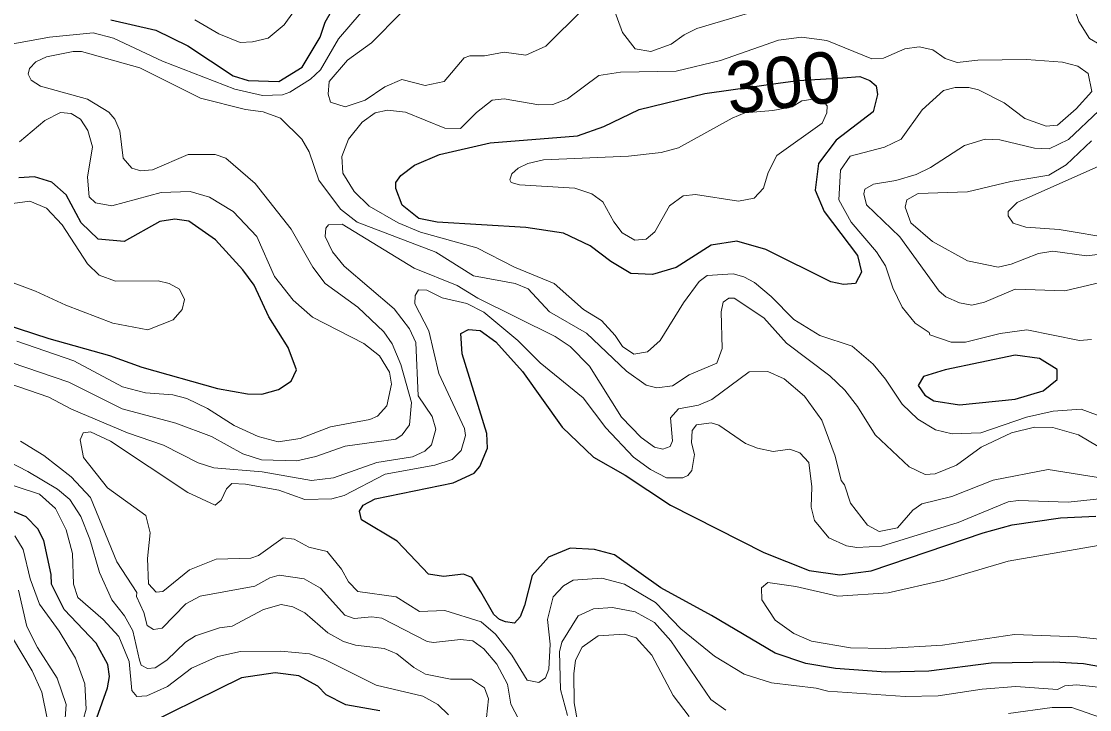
# Model space of a CAD drawing. Extents: x 673.6 to 698.9, y 7012 to 7040.1.
# Drawn here: x 678.22 to 679.882, y 7016.474 to 7017.545 of the extents above; entities that cross this region are included whole.
import ezdxf
from ezdxf.enums import TextEntityAlignment as Align

# ---------------------------------------------------------------- set-up
doc = ezdxf.new("R2010")
doc.units = 0
doc.header["$LTSCALE"] = 0.032
doc.layers.add('1', color=7, linetype='Continuous', lineweight=25)
doc.layers.add('2', color=7, linetype='Continuous', lineweight=13)
doc.layers.add('61', color=7, linetype='Continuous')

msp = doc.modelspace()

# ---------------------------------------------------------------- linework, layer by layer
at = {"layer": '1'}
for points in [[(678.3596, 7017.5476), (678.4298, 7017.5318), (678.4795, 7017.5071), (678.5499, 7017.4606), (678.5732, 7017.4531), (678.6209, 7017.4518), (678.6571, 7017.4742), (678.6854, 7017.5206), (678.693, 7017.5439), (678.7702, 7017.6787)], [(678.1673, 7017.0832), (678.2631, 7017.0518), (678.3575, 7017.0256), (678.4077, 7017.0074), (678.5256, 7016.974), (678.5724, 7016.9659), (678.5944, 7016.9651), (678.6205, 7016.9725), (678.6401, 7016.9856), (678.6482, 7017.0033), (678.6356, 7017.0381), (678.6054, 7017.0858), (678.5825, 7017.1347), (678.5649, 7017.1586), (678.5224, 7017.2052), (678.481, 7017.2343), (678.4594, 7017.2378), (678.4356, 7017.2341), (678.3805, 7017.2027), (678.3399, 7017.2066), (678.3134, 7017.2318), (678.2901, 7017.2756), (678.2679, 7017.2953), (678.2408, 7017.3035), (678.2165, 7017.302)], [(679.9455, 7016.5326), (679.8728, 7016.5459), (679.827, 7016.5483), (679.7292, 7016.5468), (679.6325, 7016.5344), (679.5656, 7016.5327), (679.487, 7016.5385), (679.4407, 7016.5464), (679.3933, 7016.5622), (679.2943, 7016.6211), (679.2151, 7016.6637), (679.1431, 7016.7151), (679.1119, 7016.7234), (679.0742, 7016.7257), (679.0405, 7016.7115), (679.015, 7016.6831), (679.0033, 7016.6364), (678.9966, 7016.6187), (678.9877, 7016.6091), (678.9735, 7016.6113), (678.9645, 7016.6149), (678.9555, 7016.6226), (678.9352, 7016.6577), (678.9214, 7016.6798), (678.9083, 7016.6853), (678.8773, 7016.6816), (678.8537, 7016.685), (678.8053, 7016.7365), (678.7494, 7016.7698), (678.7466, 7016.7833), (678.7523, 7016.7926), (678.7709, 7016.8026), (678.8921, 7016.8271), (678.925, 7016.8424), (678.9337, 7016.8528), (678.9458, 7016.8813), (678.9444, 7016.904), (678.9064, 7017.0278), (678.904, 7017.0596), (678.9162, 7017.0659), (678.9344, 7017.0643), (678.9585, 7017.0468), (679.0001, 7017.0003), (679.0617, 7016.9141), (679.1107, 7016.8675), (679.1599, 7016.8391), (679.2302, 7016.7925), (679.3757, 7016.7189), (679.4463, 7016.6908), (679.4939, 7016.684), (679.5423, 7016.6902), (679.7169, 7016.7495), (679.7618, 7016.7618), (679.8371, 7016.7728), (679.892, 7016.7752)], [(678.3378, 7016.4619), (678.3543, 7016.5085), (678.3574, 7016.5259), (678.3549, 7016.5447), (678.337, 7016.5779), (678.2871, 7016.6303), (678.2673, 7016.6698), (678.267, 7016.6849), (678.2551, 7016.7374), (678.2459, 7016.756), (678.2277, 7016.7746), (678.1904, 7016.7902)], [(678.7783, 7016.4728), (678.7254, 7016.482), (678.6948, 7016.4974), (678.6816, 7016.5112), (678.6521, 7016.5268), (678.6155, 7016.5319), (678.563, 7016.5237), (678.3821, 7016.4345)]]:
    msp.add_lwpolyline(points, dxfattribs=at)
for points in [[(679.4013, 7017.4498), (679.4289, 7017.4533), (679.4986, 7017.4573), (679.5249, 7017.4596), (679.5405, 7017.4533), (679.5504, 7017.4451), (679.5522, 7017.4315), (679.5456, 7017.4047), (679.4879, 7017.3605), (679.4605, 7017.3244), (679.4554, 7017.2826), (679.4692, 7017.2496), (679.5214, 7017.1811), (679.5277, 7017.1551), (679.5181, 7017.1376), (679.4995, 7017.136), (679.4797, 7017.1402), (679.3785, 7017.1903), (679.3338, 7017.2033), (679.2935, 7017.1971), (679.2392, 7017.1623), (679.2023, 7017.1516), (679.1686, 7017.1532), (679.1374, 7017.1715), (679.1053, 7017.1961), (679.0639, 7017.2157), (679.0055, 7017.2247), (678.8674, 7017.2329), (678.8386, 7017.2384), (678.8127, 7017.2594), (678.803, 7017.2855), (678.8032, 7017.2948), (678.811, 7017.3056), (678.8323, 7017.3216), (678.8712, 7017.3384), (678.9496, 7017.3562), (679.0857, 7017.3673), (679.1264, 7017.3815), (679.1818, 7017.4084), (679.2837, 7017.4333)], [(679.6579, 7017.0029), (679.624, 7016.9928), (679.6158, 7016.979), (679.626, 7016.9637), (679.6399, 7016.9549), (679.6798, 7016.9486), (679.7664, 7016.9577), (679.81, 7016.9706), (679.8318, 7016.988), (679.8319, 7017.0035), (679.8042, 7017.021), (679.7668, 7017.0258)]]:
    msp.add_lwpolyline(points, close=True, dxfattribs=at)
at = {"layer": '2'}
for points in [[(678.6677, 7017.5938), (678.6293, 7017.54), (678.6043, 7017.5191), (678.5798, 7017.5132), (678.5607, 7017.5125), (678.5278, 7017.5258), (678.4905, 7017.5475)], [(679.8481, 7017.5968), (679.8654, 7017.5453), (679.8823, 7017.5185), (679.9143, 7017.4998)], [(678.1643, 7017.5025), (678.2642, 7017.5206), (678.3323, 7017.5272), (678.3635, 7017.5193), (678.4401, 7017.4834), (678.5525, 7017.44), (678.5955, 7017.4302), (678.6267, 7017.4309), (678.6383, 7017.4349), (678.67, 7017.4555), (678.6858, 7017.4698), (678.714, 7017.5183), (678.749, 7017.5592)], [(678.8112, 7017.5587), (678.7649, 7017.512), (678.7279, 7017.4848), (678.6994, 7017.4516), (678.6978, 7017.4319), (678.7013, 7017.4196)], [(678.8488, 7017.4454), (678.8782, 7017.4515), (678.9093, 7017.4885), (678.918, 7017.4917), (678.941, 7017.4918), (678.9715, 7017.4975), (679.0055, 7017.4927), (679.0365, 7017.5068), (679.0944, 7017.5645)], [(679.1399, 7017.5703), (679.1558, 7017.5281), (679.1755, 7017.5024), (679.1997, 7017.4984), (679.2316, 7017.5097), (679.2517, 7017.5246), (679.2714, 7017.5344), (679.35, 7017.5574)], [(679.6387, 7017.5011), (679.6172, 7017.5057), (679.5951, 7017.5024), (679.5617, 7017.4883), (679.5437, 7017.4869), (679.4735, 7017.5156), (679.4344, 7017.5205), (679.3986, 7017.5163), (679.3082, 7017.4846), (679.239, 7017.4677), (679.1523, 7017.4663), (679.1189, 7017.4613), (679.0703, 7017.425), (679.0475, 7017.4161), (679.0257, 7017.4154), (678.9713, 7017.425), (678.9529, 7017.4227), (678.9284, 7017.4035), (678.9036, 7017.3784), (678.8791, 7017.379), (678.8178, 7017.404)], [(679.8956, 7016.884), (679.8653, 7016.9021), (679.8251, 7016.9134), (679.7969, 7016.914), (679.7608, 7016.9049), (679.7137, 7016.883), (679.6753, 7016.8548), (679.6422, 7016.8412), (679.6267, 7016.8402), (679.6019, 7016.8521), (679.5487, 7016.902), (679.5212, 7016.9463), (679.5014, 7016.9716), (679.478, 7016.994), (679.411, 7017.0448), (679.3754, 7017.0842), (679.3293, 7017.1145), (679.321, 7017.1144), (679.3125, 7017.1082), (679.3092, 7017.0932), (679.3107, 7017.0361), (679.3024, 7017.0135), (679.2593, 7016.9952), (679.2337, 7016.978), (679.2093, 7016.9749), (679.1925, 7016.9791), (679.1619, 7017.0011), (679.0996, 7017.0603), (679.0422, 7017.0933), (679.0087, 7017.1291), (678.9887, 7017.1377), (678.9241, 7017.1495), (678.8651, 7017.1862), (678.7428, 7017.2331), (678.7169, 7017.2531), (678.6831, 7017.2983), (678.6684, 7017.3423), (678.657, 7017.3621), (678.6238, 7017.3948), (678.5966, 7017.4046), (678.5691, 7017.4081), (678.499, 7017.4258), (678.4046, 7017.4731), (678.3141, 7017.4984), (678.3009, 7017.4985), (678.2596, 7017.4903), (678.243, 7017.4825), (678.2329, 7017.4719), (678.2311, 7017.4632), (678.2355, 7017.4538), (678.2501, 7017.4445), (678.3233, 7017.4242), (678.3566, 7017.4038), (678.3659, 7017.3932), (678.3737, 7017.3749), (678.379, 7017.3327), (678.3923, 7017.3168), (678.4063, 7017.3127), (678.4242, 7017.3144), (678.4798, 7017.3382), (678.5219, 7017.3383), (678.5383, 7017.3322), (678.5843, 7017.2929), (678.6401, 7017.2221), (678.6738, 7017.1629), (678.6929, 7017.1376), (678.744, 7017.1004), (678.7844, 7017.0625), (678.7971, 7017.0438), (678.811, 7017.0114), (678.8275, 7016.9522), (678.8243, 7016.9177), (678.8129, 7016.902), (678.8031, 7016.8954), (678.7244, 7016.8845), (678.6787, 7016.8683), (678.6491, 7016.8615), (678.5939, 7016.8632), (678.5652, 7016.8726), (678.5162, 7016.8995), (678.4608, 7016.9199), (678.3774, 7016.9426), (678.2945, 7016.9842), (678.2046, 7017.0147)], [(679.84, 7017.4818), (679.7841, 7017.486), (679.7085, 7017.4851), (679.6765, 7017.4811), (679.6576, 7017.4877), (679.6387, 7017.5011)], [(679.8853, 7017.0503), (679.8666, 7017.0489), (679.785, 7017.0652), (679.7434, 7017.0596), (679.6892, 7017.0464), (679.667, 7017.0462), (679.6338, 7017.0574), (679.6326, 7017.0611), (679.611, 7017.0757), (679.5907, 7017.1005), (679.5763, 7017.1307), (679.5649, 7017.1652), (679.5507, 7017.1869), (679.5115, 7017.2327), (679.4924, 7017.2678), (679.4948, 7017.3139), (679.5097, 7017.3355), (679.5631, 7017.3494), (679.5894, 7017.3622), (679.622, 7017.4076), (679.6549, 7017.4379), (679.6733, 7017.4423), (679.6946, 7017.4425), (679.7094, 7017.4387), (679.7493, 7017.4188), (679.7818, 7017.3944), (679.8146, 7017.3825), (679.8325, 7017.3838), (679.8616, 7017.4091), (679.8858, 7017.4362), (679.8803, 7017.4641), (679.8643, 7017.4754), (679.84, 7017.4818)], [(678.7013, 7017.4196), (678.7243, 7017.4124), (678.7552, 7017.4228), (678.786, 7017.4434), (678.8124, 7017.4546), (678.8488, 7017.4454)], [(678.8178, 7017.404), (678.7899, 7017.4071), (678.7706, 7017.403), (678.7508, 7017.3887), (678.7293, 7017.3618), (678.719, 7017.3353), (678.7205, 7017.3092), (678.7381, 7017.2805), (678.7613, 7017.258), (678.8068, 7017.2317), (678.8414, 7017.2171), (678.9289, 7017.193), (678.9876, 7017.1627), (679.0491, 7017.1377), (679.0949, 7017.0969), (679.1228, 7017.0798), (679.1443, 7017.0568), (679.1558, 7017.0395), (679.1734, 7017.0275), (679.1948, 7017.031), (679.2144, 7017.0488), (679.2506, 7017.1074), (679.2752, 7017.1405), (679.2873, 7017.1499), (679.3276, 7017.1523), (679.3443, 7017.1479), (679.3608, 7017.139), (679.3872, 7017.117), (679.422, 7017.0814), (679.4627, 7017.0568), (679.513, 7017.0398), (679.5457, 7017.0118), (679.5651, 7016.9886), (679.5908, 7016.9495), (679.6154, 7016.9266), (679.6427, 7016.9099), (679.6687, 7016.9034), (679.7131, 7016.905), (679.7841, 7016.9297), (679.8256, 7016.9387), (679.8695, 7016.942), (679.9271, 7016.9206)], [(679.8969, 7017.406), (679.8494, 7017.3614), (679.8197, 7017.3472), (679.7969, 7017.348), (679.7427, 7017.3611), (679.7201, 7017.3619), (679.6876, 7017.3522), (679.6348, 7017.3177), (679.6127, 7017.3073), (679.5807, 7017.2979), (679.5462, 7017.2921), (679.5325, 7017.2844), (679.5311, 7017.277), (679.5353, 7017.2601), (679.5874, 7017.2101), (679.6483, 7017.1256), (679.6587, 7017.1169), (679.68, 7017.1075), (679.6994, 7017.1039), (679.7189, 7017.1086), (679.7664, 7017.1285), (679.8439, 7017.1261), (679.9536, 7017.1522)], [(678.2133, 7017.0476), (678.3022, 7017.0173), (678.3777, 7016.9769), (678.4134, 7016.9674), (678.4561, 7016.9642), (678.4778, 7016.9583), (678.5101, 7016.943), (678.5514, 7016.9165), (678.5888, 7016.8996), (678.6198, 7016.8912), (678.654, 7016.8961), (678.7011, 7016.9145), (678.7624, 7016.9257), (678.7744, 7016.9308), (678.7891, 7016.9469), (678.7962, 7016.9807), (678.7934, 7016.9995), (678.7774, 7017.0247), (678.7533, 7017.0441), (678.6734, 7017.0849), (678.6434, 7017.1114), (678.6144, 7017.1481), (678.5869, 7017.2104), (678.5498, 7017.2493), (678.513, 7017.2718), (678.4828, 7017.2805), (678.438, 7017.2789), (678.3612, 7017.2584), (678.3359, 7017.2631), (678.3257, 7017.2722), (678.3231, 7017.3027), (678.3312, 7017.3501), (678.3238, 7017.3757), (678.3123, 7017.3932), (678.298, 7017.4022), (678.2811, 7017.4034), (678.2567, 7017.3911), (678.2173, 7017.3581)], [(679.9172, 7017.1852), (679.8775, 7017.1804), (679.8252, 7017.1877), (679.8029, 7017.1843), (679.7602, 7017.1674), (679.7399, 7017.1631), (679.6925, 7017.1727), (679.6379, 7017.2029), (679.6043, 7017.2321), (679.5953, 7017.2561), (679.5978, 7017.2675), (679.6155, 7017.2776), (679.6924, 7017.2803), (679.7598, 7017.2962), (679.8191, 7017.3061), (679.8459, 7017.322), (679.8852, 7017.3596)], [(679.9202, 7017.3306), (679.7696, 7017.2635), (679.7556, 7017.2496), (679.7555, 7017.2427), (679.7636, 7017.2313), (679.7831, 7017.2249), (679.835, 7017.2214), (679.9218, 7017.2067)], [(678.1479, 7017.2542), (678.2338, 7017.2658), (678.2595, 7017.2546), (678.2839, 7017.2289), (678.3231, 7017.1682), (678.3413, 7017.1506), (678.3669, 7017.1409), (678.4331, 7017.1416), (678.4502, 7017.1373), (678.4666, 7017.1285), (678.4742, 7017.1126), (678.4704, 7017.0972), (678.4566, 7017.0807), (678.4171, 7017.0653), (678.3626, 7017.0757), (678.2897, 7017.1035), (678.2422, 7017.1257), (678.1515, 7017.1591)], [(678.1525, 7016.9983), (678.2631, 7016.9604), (678.2986, 7016.9419), (678.3855, 7016.905), (678.4416, 7016.886), (678.4956, 7016.8582), (678.5198, 7016.8505), (678.5951, 7016.8443), (678.6718, 7016.8311), (678.7059, 7016.8353), (678.7737, 7016.8591), (678.8289, 7016.868), (678.8479, 7016.8764), (678.8587, 7016.8864), (678.8654, 7016.9109), (678.8596, 7016.9304), (678.8375, 7016.9629), (678.8341, 7017.0455), (678.8242, 7017.0671), (678.8004, 7017.0981), (678.7226, 7017.1645), (678.7046, 7017.1865), (678.6931, 7017.2108), (678.6939, 7017.2233), (678.6984, 7017.2288), (678.7194, 7017.2296), (678.8315, 7017.1611), (678.8982, 7017.1343), (678.9307, 7017.1148), (679.0508, 7017.0548), (679.0744, 7017.0396), (679.1043, 7017.0088), (679.1541, 7016.9294), (679.1845, 7016.8977), (679.2057, 7016.8829), (679.2182, 7016.8795), (679.23, 7016.8838), (679.2335, 7016.8928), (679.2303, 7016.9286), (679.2427, 7016.9427), (679.2739, 7016.948), (679.2947, 7016.957), (679.3528, 7017), (679.3816, 7017.0003), (679.4074, 7016.989), (679.4387, 7016.962), (679.4656, 7016.9246), (679.4864, 7016.8688), (679.4961, 7016.8311), (679.5012, 7016.8243), (679.5106, 7016.7959), (679.5371, 7016.7616), (679.5549, 7016.7517), (679.5835, 7016.7572), (679.6075, 7016.785), (679.6214, 7016.7948), (679.6681, 7016.8059), (679.7324, 7016.8317), (679.8179, 7016.8482), (679.9414, 7016.8283)], [(679.0275, 7017.0141), (678.9927, 7017.0488), (678.9399, 7017.0928), (678.9133, 7017.1062), (678.875, 7017.1151), (678.8514, 7017.1273), (678.8383, 7017.1276), (678.833, 7017.1188), (678.8326, 7017.1058), (678.8546, 7017.0639), (678.8699, 7016.9975), (678.9097, 7016.9121), (678.9113, 7016.9009), (678.9044, 7016.8774), (678.8909, 7016.8635), (678.8637, 7016.8549), (678.7862, 7016.8408), (678.7225, 7016.8077), (678.7032, 7016.8022), (678.6613, 7016.8015), (678.6211, 7016.8157), (678.5692, 7016.8254), (678.5477, 7016.8261), (678.5393, 7016.8179), (678.5314, 7016.8004), (678.5218, 7016.7926), (678.4796, 7016.8123), (678.359, 7016.8923), (678.3277, 7016.9065), (678.3165, 7016.9049), (678.3118, 7016.8943), (678.3172, 7016.8666), (678.3542, 7016.8196), (678.414, 7016.7766), (678.4208, 7016.7496), (678.4167, 7016.7094), (678.4184, 7016.67), (678.4303, 7016.657), (678.4403, 7016.658), (678.4818, 7016.6918), (678.5235, 7016.7086), (678.5774, 7016.7102), (678.5892, 7016.7145), (678.6275, 7016.7415), (678.6448, 7016.7399), (678.6676, 7016.7271), (678.6964, 7016.7204), (678.7186, 7016.6929), (678.7295, 7016.6731), (678.7441, 7016.6585), (678.8036, 7016.65), (678.8398, 7016.6272), (678.8792, 7016.6289), (678.936, 7016.6108), (678.958, 7016.5918), (678.9834, 7016.5593), (679.0073, 7016.5201), (679.0255, 7016.5166), (679.0358, 7016.5237), (679.0412, 7016.5372), (679.0429, 7016.5765), (679.0388, 7016.6148), (679.0479, 7016.6502), (679.0638, 7016.6671), (679.079, 7016.6757), (679.1234, 7016.679), (679.1589, 7016.6695), (679.2072, 7016.6412), (679.2464, 7016.6004), (679.2988, 7016.5578), (679.345, 7016.5297), (679.3875, 7016.5161), (679.457, 7016.5081), (679.4751, 7016.5033), (679.5956, 7016.4949), (679.6469, 7016.4959), (679.7155, 7016.5065), (679.7676, 7016.5107), (679.8327, 7016.5058), (679.8438, 7016.5113), (679.8624, 7016.5131), (679.9245, 7016.5063)], [(679.224, 7016.8351), (679.1992, 7016.8482), (679.1726, 7016.8672), (679.1299, 7016.9131), (679.0943, 7016.9595), (679.0275, 7017.0141)], [(679.9124, 7016.8039), (679.849, 7016.7973), (679.7719, 7016.7998), (679.7555, 7016.7978), (679.6778, 7016.7657), (679.5584, 7016.7286), (679.52, 7016.7268), (679.5044, 7016.7292), (679.4769, 7016.742), (679.4542, 7016.7685), (679.4492, 7016.7896), (679.4504, 7016.8211), (679.4455, 7016.8587), (679.4316, 7016.8738), (679.416, 7016.8795), (679.3902, 7016.8763), (679.3657, 7016.881), (679.3472, 7016.8885), (679.3054, 7016.9168), (679.2936, 7016.9207), (679.2709, 7016.9177), (679.264, 7016.9087), (679.2632, 7016.8898), (679.2679, 7016.8714), (679.2637, 7016.8464), (679.2575, 7016.8386), (679.2496, 7016.8351), (679.224, 7016.8351)], [(678.426, 7016.5989), (678.4159, 7016.6053), (678.4108, 7016.6258), (678.3995, 7016.6506), (678.4, 7016.6567), (678.3687, 7016.7044), (678.3282, 7016.8045), (678.2978, 7016.8366), (678.2554, 7016.8701), (678.2193, 7016.8923)], [(678.1846, 7016.8682), (678.2307, 7016.8452), (678.2768, 7016.8173), (678.2958, 7016.8014), (678.3131, 7016.7751), (678.3271, 7016.7398), (678.342, 7016.6878), (678.3611, 7016.6455), (678.3808, 7016.6203), (678.3937, 7016.5969), (678.4042, 7016.5515), (678.4069, 7016.5435), (678.4165, 7016.5383), (678.4288, 7016.5397), (678.4465, 7016.5516), (678.4758, 7016.5796), (678.4915, 7016.5894), (678.5288, 7016.6019), (678.5482, 7016.6043), (678.5972, 7016.6304), (678.6245, 7016.6378), (678.6429, 7016.6344), (678.6616, 7016.625), (678.6974, 7016.5941), (678.7217, 7016.5805), (678.7402, 7016.5748), (678.7848, 7016.5697), (678.8045, 7016.5615), (678.8308, 7016.5398), (678.8492, 7016.5294), (678.8879, 7016.522), (678.9209, 7016.522), (678.9411, 7016.5083), (678.9474, 7016.4914), (678.9442, 7016.4622)], [(678.8847, 7016.4665), (678.8686, 7016.4826), (678.8452, 7016.4953), (678.7722, 7016.5124), (678.6927, 7016.5525), (678.6689, 7016.5613), (678.6242, 7016.5656), (678.5614, 7016.565), (678.5261, 7016.5572), (678.4853, 7016.5392), (678.4476, 7016.5105), (678.4157, 7016.4961), (678.4003, 7016.4951), (678.3921, 7016.5044), (678.3879, 7016.5494), (678.372, 7016.588), (678.3479, 7016.6147), (678.3082, 7016.6491), (678.3016, 7016.6696), (678.3, 7016.7173), (678.2902, 7016.7542), (678.2737, 7016.7875), (678.2487, 7016.8096), (678.1772, 7016.8329)], [(678.2101, 7016.745), (678.2233, 7016.7238), (678.2341, 7016.6781), (678.2487, 7016.6386), (678.2793, 7016.5963), (678.3047, 7016.5544), (678.3189, 7016.5147), (678.3213, 7016.4753), (678.3163, 7016.4585)], [(679.8958, 7016.73), (679.7557, 7016.7056), (679.6556, 7016.6757), (679.5688, 7016.6561), (679.4908, 7016.6512), (679.4255, 7016.666), (679.3817, 7016.6724), (679.3717, 7016.6641), (679.3722, 7016.6452), (679.3933, 7016.6137), (679.4222, 7016.5929), (679.4499, 7016.5809), (679.5106, 7016.5706), (679.565, 7016.5698), (679.6534, 7016.5747), (679.7655, 7016.5912), (679.8638, 7016.5878), (679.941, 7016.5795)], [(678.607, 7016.6797), (678.5835, 7016.6667), (678.4986, 7016.651), (678.4761, 7016.6389), (678.4395, 7016.6014), (678.426, 7016.5989)], [(678.9944, 7016.4592), (678.9821, 7016.483), (678.9765, 7016.5141), (678.9601, 7016.545), (678.94, 7016.5689), (678.9226, 7016.5814), (678.9036, 7016.5837), (678.8616, 7016.5789), (678.8516, 7016.5806), (678.7812, 7016.6167), (678.7658, 7016.6187), (678.7382, 7016.6165), (678.7235, 7016.6215), (678.686, 7016.6636), (678.6604, 7016.6778), (678.6217, 7016.6839), (678.607, 7016.6797)], [(678.2179, 7016.3195), (678.2284, 7016.3533), (678.2816, 7016.427), (678.2876, 7016.4466), (678.29, 7016.4825), (678.2761, 7016.5233), (678.2453, 7016.5713), (678.229, 7016.6039), (678.216, 7016.6601)], [(679.3162, 7016.4738), (679.2932, 7016.4902), (679.2307, 7016.5815), (679.2056, 7016.6099), (679.1754, 7016.6267), (679.1403, 7016.6331), (679.1106, 7016.6314), (679.0865, 7016.6205), (679.0612, 7016.5795), (679.0576, 7016.5645), (679.0593, 7016.5057), (679.0701, 7016.4651)], [(679.092, 7016.4218), (679.0807, 7016.4852), (679.0799, 7016.5303), (679.0826, 7016.5515), (679.0928, 7016.5719), (679.118, 7016.5894), (679.1586, 7016.5919), (679.1769, 7016.586), (679.2011, 7016.5591), (679.2345, 7016.4963), (679.2596, 7016.464)], [(678.2068, 7016.586), (678.2372, 7016.535), (678.2521, 7016.5018), (678.2606, 7016.4609), (678.2563, 7016.4404), (678.2447, 7016.4139), (678.207, 7016.3636)], [(679.8994, 7016.4621), (679.8547, 7016.4777), (679.8239, 7016.4778), (679.7562, 7016.4686)]]:
    msp.add_lwpolyline(points, dxfattribs=at)
msp.add_lwpolyline([(679.3458, 7017.4029), (679.3898, 7017.4066), (679.4196, 7017.4125), (679.4345, 7017.4215), (679.4523, 7017.4244), (679.4672, 7017.4215), (679.4741, 7017.414), (679.4734, 7017.4028), (679.4661, 7017.3868), (679.3957, 7017.3367), (679.3824, 7017.3104), (679.3748, 7017.2856), (679.3604, 7017.2702), (679.3359, 7017.2658), (679.2694, 7017.2757), (679.2499, 7017.2741), (679.2287, 7017.2584), (679.2062, 7017.2179), (679.1926, 7017.2065), (679.1746, 7017.205), (679.1552, 7017.2161), (679.1421, 7017.2333), (679.125, 7017.2646), (679.1077, 7017.2772), (679.0816, 7017.2856), (678.9953, 7017.2909), (678.9823, 7017.2946), (678.9806, 7017.2989), (678.9835, 7017.308), (678.9931, 7017.3167), (679.0085, 7017.3241), (679.0327, 7017.3298), (679.1652, 7017.3357), (679.2158, 7017.3414), (679.2428, 7017.3486), (679.3265, 7017.3947)], close=True, dxfattribs=at)

# ---------------------------------------------------------------- texts
at = {"layer": '61'}
msp.add_text('300', height=0.08, rotation=6.467, dxfattribs=at).set_placement((679.4104, 7017.4107), align=Align.CENTER)

doc.saveas('drawing.dxf')
